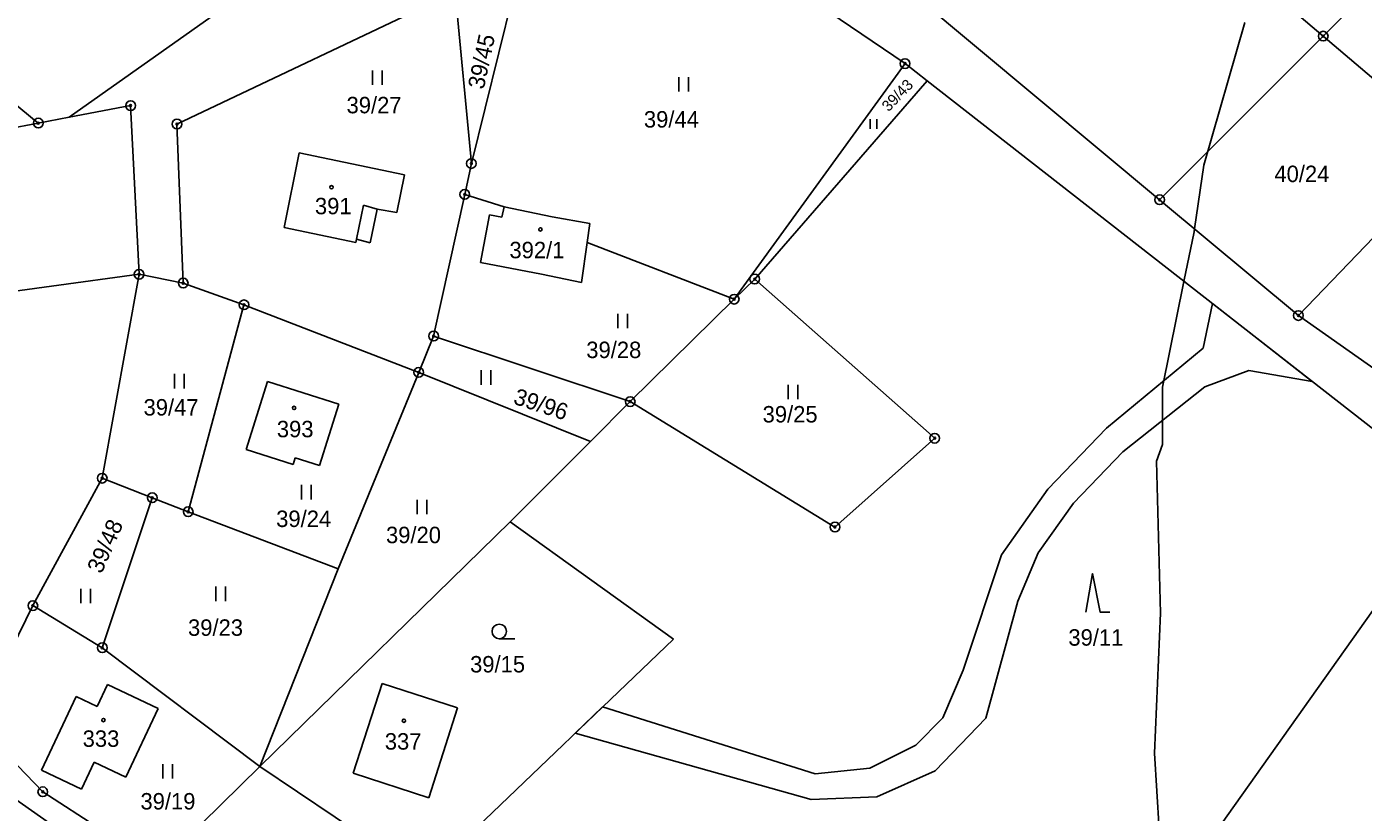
# Model space of a CAD drawing. Extents: x -445050 to -440454, y -1134563 to -1129741.
# Drawn here: x -442951.1 to -442812.9, y -1130636.7 to -1130555.4 of the extents above; entities that cross this region are included whole.
import ezdxf

# ---------------------------------------------------------------- set-up
doc = ezdxf.new("R2010")
doc.units = 0
for name, color, linetype in [('Vrstva 1', 7, 'Continuous'), ('Vrstva 18', 7, 'Continuous'), ('Vrstva 19', 7, 'Continuous'), ('Vrstva 24', 7, 'Continuous'), ('Vrstva 25', 7, 'Continuous'), ('Vrstva 3', 7, 'Continuous'), ('Vrstva 30', 7, 'Continuous'), ('Vrstva 37', 7, 'Continuous'), ('Vrstva 4', 7, 'Continuous'), ('Vrstva 52', 7, 'Continuous'), ('Vrstva 6', 7, 'Continuous')]:
    doc.layers.add(name, color=color, linetype=linetype)

msp = doc.modelspace()

# ---------------------------------------------------------------- linework, layer by layer
at = {"layer": 'Vrstva 1'}
for p, q in [((-442817.02, -1130556.42), (-442883.64, -1130499.89)), ((-442902.89, -1130515.87), (-442833.94, -1130573.34)), ((-442798.86, -1130538.26), (-442817.02, -1130556.42)), ((-442817.02, -1130556.42), (-442833.94, -1130573.34)), ((-442803.14, -1130568.2), (-442817.02, -1130556.42)), ((-442833.94, -1130573.34), (-442819.59, -1130585.31)), ((-442918.93, -1130611.5), (-442910.58, -1130591.19)), ((-442910.58, -1130591.19), (-442892.81, -1130598.35)), ((-442888.71, -1130594.21), (-442892.81, -1130598.35)), ((-442892.81, -1130598.35), (-442901.11, -1130606.66)), ((-442918.93, -1130611.5), (-442934.43, -1130605.6)), ((-442901.11, -1130606.66), (-442927.02, -1130631.95)), ((-442884.23, -1130618.77), (-442901.11, -1130606.66)), ((-442918.93, -1130611.5), (-442927.02, -1130631.95)), ((-442927.02, -1130631.95), (-442943.32, -1130619.66)), ((-442909.95, -1130643.38), (-442884.23, -1130618.77)), ((-442914.37, -1130623.35), (-442917.36, -1130632.63)), ((-442906.56, -1130625.87), (-442914.37, -1130623.35)), ((-442909.53, -1130635.17), (-442906.56, -1130625.87)), ((-442927.02, -1130631.95), (-442937.55, -1130642.28)), ((-442927.02, -1130631.95), (-442909.95, -1130643.38)), ((-442917.36, -1130632.63), (-442909.53, -1130635.17))]:
    msp.add_line(p, q, dxfattribs=at)
for points in [[(-442949.94, -1130565.41), (-442987.16, -1130534.65)], [(-442906.83, -1130551.85), (-442935.59, -1130565.51)], [(-442905.14, -1130569.59), (-442906.83, -1130551.85)], [(-442900.89, -1130552.4), (-442905.14, -1130569.59)], [(-442870.4, -1130552.34), (-442860.28, -1130559.26)], [(-442860.28, -1130559.26), (-442877.95, -1130583.62)], [(-442860.28, -1130559.26), (-442857.99, -1130561.05)], [(-442857.99, -1130561.05), (-442875.83, -1130581.54)], [(-442857.99, -1130561.05), (-442803.29, -1130603.73)], [(-442946.76, -1130564.81), (-442940.39, -1130563.6)], [(-442940.39, -1130563.6), (-442939.51, -1130581.05)], [(-442982.74, -1130571.63), (-442949.94, -1130565.41)], [(-442949.94, -1130565.41), (-442946.76, -1130564.81)], [(-442935.59, -1130565.51), (-442934.95, -1130581.95)], [(-442922.95, -1130568.49), (-442924.52, -1130576.21)], [(-442922.95, -1130568.49), (-442912.06, -1130570.75)], [(-442819.59, -1130585.31), (-442803.14, -1130568.2)], [(-442905.14, -1130569.59), (-442905.82, -1130572.78)], [(-442912.06, -1130570.75), (-442912.86, -1130574.66)], [(-442905.82, -1130572.78), (-442909.04, -1130587.43)], [(-442905.82, -1130572.78), (-442901.76, -1130574.06)], [(-442901.76, -1130574.06), (-442901.97, -1130575.14)], [(-442901.76, -1130574.06), (-442896.77, -1130575.11)], [(-442914.9, -1130574.3), (-442915.61, -1130577.81)], [(-442912.86, -1130574.66), (-442914.9, -1130574.3)], [(-442903.25, -1130574.9), (-442904.19, -1130579.83)], [(-442901.97, -1130575.14), (-442903.25, -1130574.9)], [(-442896.77, -1130575.11), (-442892.87, -1130575.8)], [(-442924.52, -1130576.21), (-442917.1, -1130577.77)], [(-442892.87, -1130575.8), (-442893.15, -1130577.75)], [(-442917.1, -1130577.77), (-442917.03, -1130577.42)], [(-442915.61, -1130577.81), (-442917.03, -1130577.42)], [(-442893.15, -1130577.75), (-442893.75, -1130581.89)], [(-442877.95, -1130583.62), (-442893.15, -1130577.75)], [(-442975.82, -1130585.98), (-442939.51, -1130581.05)], [(-442943.33, -1130602.13), (-442939.51, -1130581.05)], [(-442939.51, -1130581.05), (-442934.95, -1130581.95)], [(-442897.88, -1130581.03), (-442904.19, -1130579.83)], [(-442893.75, -1130581.89), (-442897.88, -1130581.03)], [(-442928.66, -1130584.2), (-442934.95, -1130581.95)], [(-442875.83, -1130581.54), (-442877.95, -1130583.62)], [(-442875.83, -1130581.54), (-442857.21, -1130598)], [(-442877.95, -1130583.62), (-442888.71, -1130594.21)], [(-442928.66, -1130584.2), (-442934.43, -1130605.6)], [(-442928.66, -1130584.2), (-442910.58, -1130591.19)], [(-442819.59, -1130585.31), (-442800.13, -1130599)], [(-442910.58, -1130591.19), (-442909.04, -1130587.43)], [(-442888.71, -1130594.21), (-442909.04, -1130587.43)], [(-442926.22, -1130592.14), (-442928.45, -1130599.17)], [(-442918.85, -1130594.47), (-442926.22, -1130592.14)], [(-442918.85, -1130594.47), (-442920.86, -1130600.81)], [(-442867.53, -1130607.18), (-442888.71, -1130594.21)], [(-442857.21, -1130598), (-442867.53, -1130607.18)], [(-442928.45, -1130599.17), (-442923.56, -1130600.71)], [(-442923.56, -1130600.71), (-442923.35, -1130600.03)], [(-442923.35, -1130600.03), (-442920.86, -1130600.81)], [(-442943.33, -1130602.13), (-442950.5, -1130615.31)], [(-442938.15, -1130604.15), (-442943.33, -1130602.13)], [(-442938.15, -1130604.15), (-442943.32, -1130619.66)], [(-442934.43, -1130605.6), (-442938.15, -1130604.15)], [(-442803.29, -1130603.73), (-442836.87, -1130651.05)], [(-442950.5, -1130615.31), (-442956.43, -1130627.36)], [(-442943.32, -1130619.66), (-442950.5, -1130615.31)], [(-442943.84, -1130625.74), (-442942.77, -1130623.48)], [(-442942.77, -1130623.48), (-442937.53, -1130625.95)], [(-442946.01, -1130624.72), (-442949.6, -1130632.34)], [(-442946.01, -1130624.72), (-442943.84, -1130625.74)], [(-442937.53, -1130625.95), (-442940.87, -1130633.05)], [(-442956.43, -1130627.36), (-442949.47, -1130634.56)], [(-442958.36, -1130631.07), (-442939.57, -1130644.27)], [(-442944.17, -1130631.5), (-442945.48, -1130634.28)], [(-442944.17, -1130631.5), (-442940.87, -1130633.05)], [(-442949.6, -1130632.34), (-442945.48, -1130634.28)], [(-442949.47, -1130634.56), (-442937.55, -1130642.28)]]:
    msp.add_lwpolyline(points, dxfattribs=at)
at = {"layer": 'Vrstva 24'}
for centre, radius in [((-442817.02, -1130556.42), 0.5), ((-442817.02, -1130556.42), 0.1), ((-442860.28, -1130559.26), 0.5), ((-442860.28, -1130559.26), 0.1), ((-442940.39, -1130563.6), 0.5), ((-442940.39, -1130563.6), 0.1), ((-442949.94, -1130565.41), 0.5), ((-442949.94, -1130565.41), 0.1), ((-442935.59, -1130565.51), 0.5), ((-442935.59, -1130565.51), 0.1), ((-442905.14, -1130569.59), 0.5), ((-442905.14, -1130569.59), 0.1), ((-442905.82, -1130572.78), 0.5), ((-442905.82, -1130572.78), 0.1), ((-442833.94, -1130573.34), 0.5), ((-442833.94, -1130573.34), 0.1), ((-442939.51, -1130581.05), 0.5), ((-442939.51, -1130581.05), 0.1), ((-442875.83, -1130581.54), 0.5), ((-442934.95, -1130581.95), 0.5), ((-442934.95, -1130581.95), 0.1), ((-442875.83, -1130581.54), 0.1), ((-442928.66, -1130584.2), 0.5), ((-442877.95, -1130583.62), 0.5), ((-442877.95, -1130583.62), 0.1), ((-442928.66, -1130584.2), 0.1), ((-442819.59, -1130585.31), 0.5), ((-442819.59, -1130585.31), 0.1), ((-442909.04, -1130587.43), 0.5), ((-442909.04, -1130587.43), 0.1), ((-442910.58, -1130591.19), 0.5), ((-442910.58, -1130591.19), 0.1), ((-442888.71, -1130594.21), 0.5), ((-442888.71, -1130594.21), 0.1), ((-442857.21, -1130598), 0.5), ((-442857.21, -1130598), 0.1), ((-442943.33, -1130602.13), 0.5), ((-442943.33, -1130602.13), 0.1), ((-442938.15, -1130604.15), 0.5), ((-442938.15, -1130604.15), 0.1), ((-442934.43, -1130605.6), 0.5), ((-442934.43, -1130605.6), 0.1), ((-442867.53, -1130607.18), 0.5), ((-442867.53, -1130607.18), 0.1), ((-442950.5, -1130615.31), 0.5), ((-442950.5, -1130615.31), 0.1), ((-442943.32, -1130619.66), 0.5), ((-442943.32, -1130619.66), 0.1), ((-442949.47, -1130634.56), 0.5), ((-442949.47, -1130634.56), 0.1)]:
    msp.add_circle(centre, radius, dxfattribs=at)
at = {"layer": 'Vrstva 25'}
for p, q in [((-442915.36, -1130561.47), (-442915.36, -1130559.97)), ((-442914.36, -1130561.47), (-442914.36, -1130559.97)), ((-442883.67, -1130562.16), (-442883.67, -1130560.66)), ((-442882.67, -1130562.16), (-442882.67, -1130560.66)), ((-442863.88, -1130566.02), (-442863.88, -1130565.02)), ((-442863.21, -1130566.02), (-442863.21, -1130565.02)), ((-442890, -1130586.62), (-442890, -1130585.12)), ((-442889, -1130586.62), (-442889, -1130585.12)), ((-442935.84, -1130592.85), (-442935.84, -1130591.35)), ((-442934.84, -1130592.85), (-442934.84, -1130591.35)), ((-442904.13, -1130592.46), (-442904.13, -1130590.96)), ((-442903.13, -1130592.46), (-442903.13, -1130590.96)), ((-442872.37, -1130593.96), (-442872.37, -1130592.46)), ((-442871.37, -1130593.96), (-442871.37, -1130592.46)), ((-442922.71, -1130604.33), (-442922.71, -1130602.83)), ((-442921.71, -1130604.33), (-442921.71, -1130602.83)), ((-442910.73, -1130605.86), (-442910.73, -1130604.36)), ((-442909.73, -1130605.86), (-442909.73, -1130604.36)), ((-442945.53, -1130615.06), (-442945.53, -1130613.56)), ((-442944.53, -1130615.06), (-442944.53, -1130613.56)), ((-442931.56, -1130614.84), (-442931.56, -1130613.34)), ((-442930.56, -1130614.84), (-442930.56, -1130613.34)), ((-442902.25, -1130618.73), (-442900.65, -1130618.73)), ((-442937.05, -1130633.19), (-442937.05, -1130631.69)), ((-442936.05, -1130633.19), (-442936.05, -1130631.69))]:
    msp.add_line(p, q, dxfattribs=at)
msp.add_lwpolyline([(-442841.58, -1130615.99), (-442840.88, -1130611.99), (-442840.08, -1130615.99), (-442839.08, -1130615.99)], dxfattribs=at)
for centre, radius in [((-442919.61, -1130572.05), 0.175), ((-442898, -1130576.41), 0.175), ((-442923.48, -1130594.87), 0.175), ((-442902.25, -1130617.98), 0.75), ((-442943.2, -1130627.14), 0.175), ((-442912.12, -1130627.21), 0.175)]:
    msp.add_circle(centre, radius, dxfattribs=at)
at = {"layer": 'Vrstva 3'}
for points in [[(-442922.95, -1130568.49), (-442924.52, -1130576.21)], [(-442922.95, -1130568.49), (-442912.06, -1130570.75)], [(-442912.06, -1130570.75), (-442912.86, -1130574.66)], [(-442916.31, -1130573.91), (-442917.03, -1130577.42)], [(-442914.9, -1130574.3), (-442916.31, -1130573.91)], [(-442901.76, -1130574.06), (-442901.97, -1130575.14)], [(-442901.76, -1130574.06), (-442896.77, -1130575.11)], [(-442912.86, -1130574.66), (-442914.9, -1130574.3)], [(-442903.25, -1130574.9), (-442904.19, -1130579.83)], [(-442901.97, -1130575.14), (-442903.25, -1130574.9)], [(-442896.77, -1130575.11), (-442892.87, -1130575.8)], [(-442924.52, -1130576.21), (-442917.1, -1130577.77)], [(-442892.87, -1130575.8), (-442893.15, -1130577.75)], [(-442917.1, -1130577.77), (-442917.03, -1130577.42)], [(-442893.15, -1130577.75), (-442893.75, -1130581.89)], [(-442897.88, -1130581.03), (-442904.19, -1130579.83)], [(-442893.75, -1130581.89), (-442897.88, -1130581.03)], [(-442926.22, -1130592.14), (-442928.45, -1130599.17)], [(-442918.85, -1130594.47), (-442926.22, -1130592.14)], [(-442918.85, -1130594.47), (-442920.86, -1130600.81)], [(-442928.45, -1130599.17), (-442923.56, -1130600.71)], [(-442923.56, -1130600.71), (-442923.35, -1130600.03)], [(-442923.35, -1130600.03), (-442920.86, -1130600.81)], [(-442943.84, -1130625.74), (-442942.77, -1130623.48)], [(-442942.77, -1130623.48), (-442937.53, -1130625.95)], [(-442914.37, -1130623.35), (-442917.36, -1130632.63)], [(-442906.56, -1130625.87), (-442914.37, -1130623.35)], [(-442946.01, -1130624.72), (-442949.6, -1130632.34)], [(-442946.01, -1130624.72), (-442943.84, -1130625.74)], [(-442937.53, -1130625.95), (-442940.87, -1130633.05)], [(-442909.53, -1130635.17), (-442906.56, -1130625.87)], [(-442944.17, -1130631.5), (-442945.48, -1130634.28)], [(-442944.17, -1130631.5), (-442940.87, -1130633.05)], [(-442949.6, -1130632.34), (-442945.48, -1130634.28)], [(-442917.36, -1130632.63), (-442909.53, -1130635.17)]]:
    msp.add_lwpolyline(points, dxfattribs=at)
at = {"layer": 'Vrstva 30'}
msp.add_lwpolyline([(-442828.47, -1130584.08), (-442818.17, -1130592.12), (-442824.73, -1130590.99), (-442829.27, -1130592.7), (-442837.74, -1130599.4), (-442842.84, -1130604.71), (-442846.51, -1130609.86), (-442848.61, -1130614.84), (-442851.92, -1130626.93), (-442857.15, -1130632.38), (-442863.2, -1130635.08), (-442869.99, -1130635.35), (-442894.4, -1130628.5), (-442891.57, -1130625.79), (-442869.59, -1130632.7), (-442863.93, -1130632.12), (-442859.15, -1130629.75), (-442856.37, -1130626.92), (-442854.28, -1130621.99), (-442850.31, -1130610.06), (-442845.52, -1130603.25), (-442839.44, -1130596.95), (-442829.42, -1130588.68), (-442828.47, -1130584.08)], dxfattribs=at)
at = {"layer": 'Vrstva 37'}
for centre in [(-442919.61, -1130572.05), (-442898, -1130576.41), (-442923.48, -1130594.87), (-442943.2, -1130627.14), (-442912.12, -1130627.21)]:
    msp.add_circle(centre, 0.175, dxfattribs=at)
at = {"layer": 'Vrstva 4'}
for points in [[(-442916.31, -1130573.91), (-442917.03, -1130577.42)], [(-442914.9, -1130574.3), (-442916.31, -1130573.91)]]:
    msp.add_lwpolyline(points, dxfattribs=at)
at = {"layer": 'Vrstva 52'}
msp.add_lwpolyline([(-442825.14, -1130555.02), (-442829.38, -1130569.75), (-442830.34, -1130576.35), (-442830.38, -1130576.65), (-442831.42, -1130581.78), (-442833.63, -1130592.71), (-442833.63, -1130598.66), (-442834.26, -1130600.36), (-442833.84, -1130616.09), (-442834.48, -1130630.55), (-442833.49, -1130646.29), (-442833.08, -1130652.93), (-442832.35, -1130664.56), (-442832.78, -1130675.62), (-442829.38, -1130713.03), (-442827.66, -1130722.55), (-442823.64, -1130744.92), (-442820.68, -1130765.84)], dxfattribs=at)
at = {"layer": 'Vrstva 6'}
msp.add_lwpolyline([(-442946.76, -1130564.81), (-442896.57, -1130529.33)], dxfattribs=at)

# ---------------------------------------------------------------- texts
at = {"layer": 'Vrstva 18'}
for s, height, rotation, p in [('39/45', 1.7, 77.9472, (-442903.86, -1130561.99)), ('39/43', 1.14, 46.1935, (-442861.98, -1130564.3)), ('39/96', 1.7, 342, (-442900.89, -1130594.41)), ('39/48', 1.7, 66.3507, (-442943.4, -1130612.09))]:
    msp.add_text(s, height=height, rotation=rotation, dxfattribs=at).set_placement(p)
for s, p in [('39/27', (-442918.05, -1130564.4)), ('39/44', (-442887.29, -1130565.87)), ('40/24', (-442822.07, -1130571.51)), ('39/28', (-442893.25, -1130589.71)), ('39/47', (-442939.05, -1130595.65)), ('39/25', (-442875.01, -1130596.37)), ('39/24', (-442925.33, -1130607.18)), ('39/20', (-442913.97, -1130608.85)), ('39/23', (-442934.45, -1130618.43)), ('39/11', (-442843.38, -1130619.45)), ('39/15', (-442905.27, -1130622.22)), ('39/19', (-442939.37, -1130636.39))]:
    msp.add_text(s, height=1.7, dxfattribs=at).set_placement(p)
at = {"layer": 'Vrstva 19'}
for s, p in [('391', (-442921.32, -1130574.84)), ('392/1', (-442901.2, -1130579.39)), ('393', (-442925.26, -1130597.9)), ('333', (-442945.35, -1130629.91)), ('337', (-442914.09, -1130630.2))]:
    msp.add_text(s, height=1.7, dxfattribs=at).set_placement(p)

doc.saveas('drawing.dxf')
